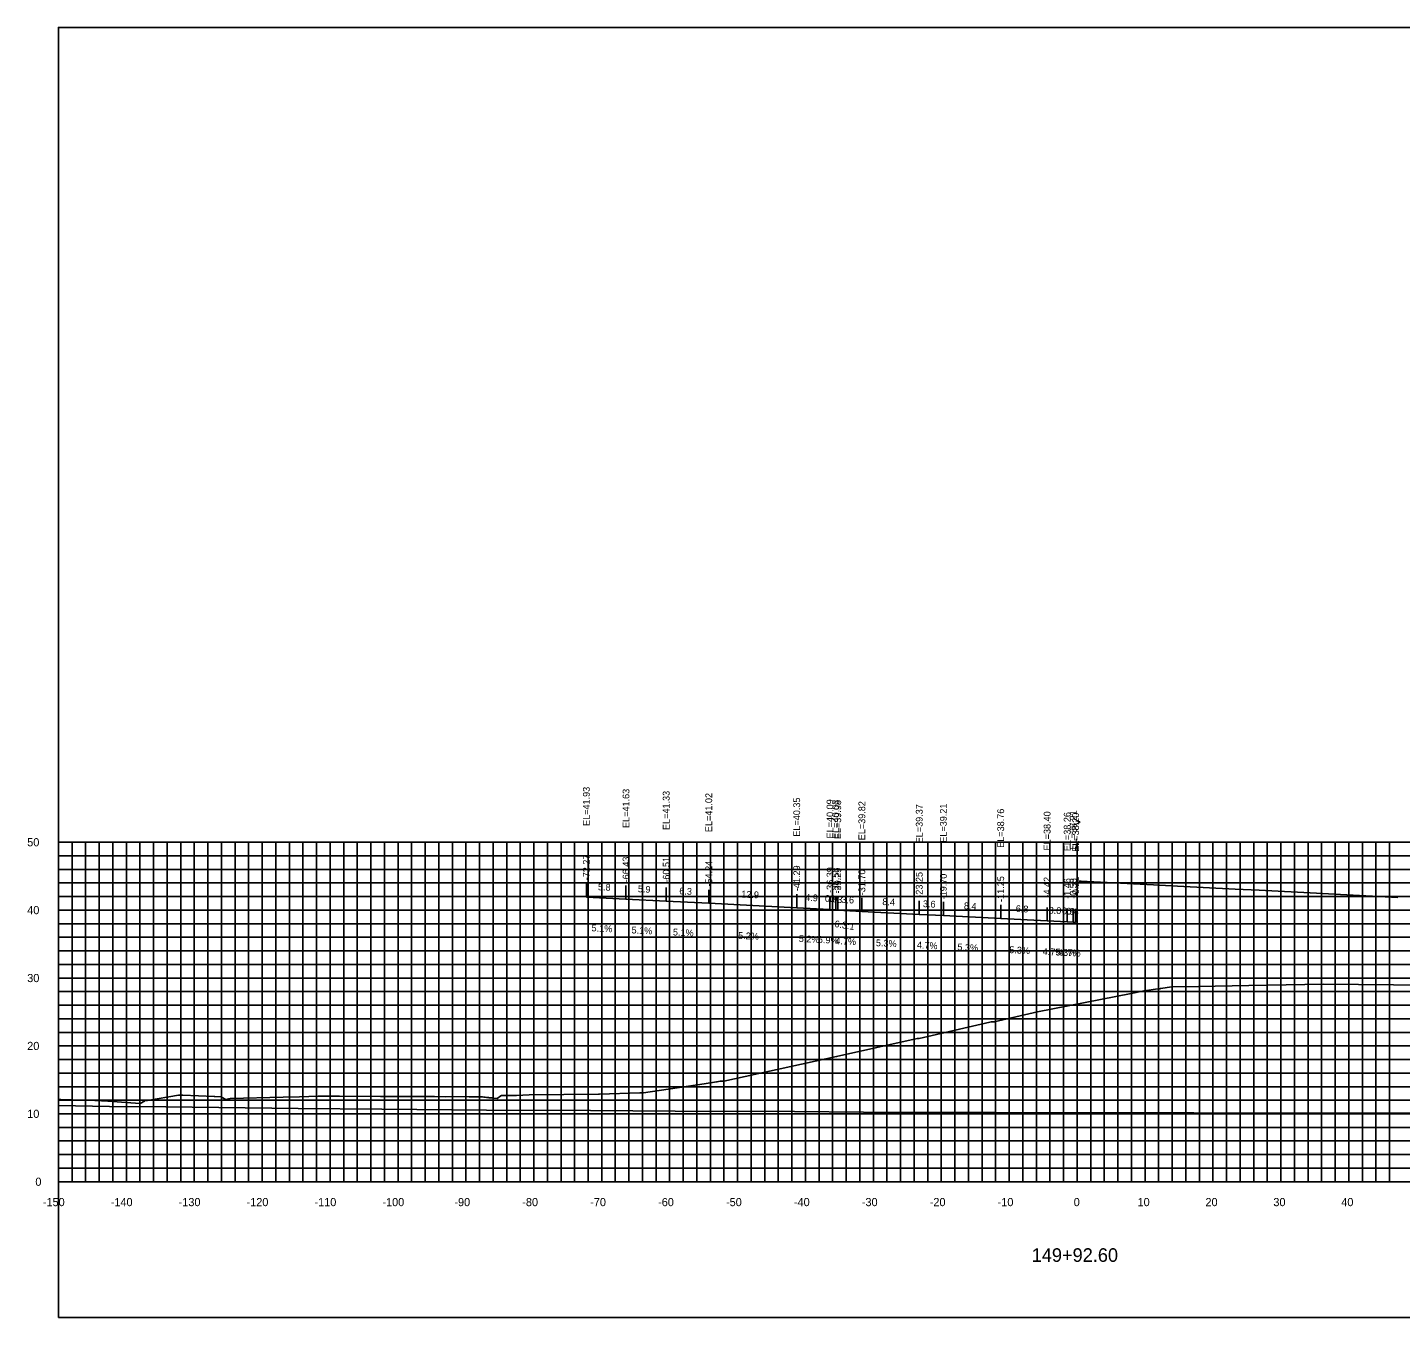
# Model space of a CAD drawing. Extents: x 1800880 to 1818864, y 245271 to 250560.
# Drawn here: x 1818536.1 to 1818738.3, y 249731 to 249921 of the extents above; entities that cross this region are included whole.
import ezdxf

# ---------------------------------------------------------------- set-up
doc = ezdxf.new("R2010")
doc.units = 0
for name, color, linetype in [('33', 7, 'Continuous'), ('ANNO-TXT', 7, 'Continuous'), ('AXIS', 7, 'Continuous'), ('CL-CNST', 7, 'Continuous'), ('DESIGN - DRAINAGE - Bridges', 7, 'Continuous'), ('Level 32', 7, 'Continuous'), ('Level 37', 7, 'Continuous'), ('Level 46', 7, 'Continuous'), ('Level 62', 7, 'Continuous'), ('SHT-BDR', 7, 'Continuous')]:
    doc.layers.add(name, color=color, linetype=linetype)

msp = doc.modelspace()

# ---------------------------------------------------------------- linework, layer by layer
at = {"layer": 'AXIS'}
msp.add_lwpolyline([(1818690.85, 249795.33), (1818691.22, 249795.31), (1818692.1, 249795.27), (1818695.06, 249795.13), (1818701.89, 249794.77), (1818705.44, 249794.6), (1818713.89, 249794.15), (1818717.44, 249793.99), (1818725.89, 249793.54), (1818729.44, 249793.37), (1818737.89, 249792.93)], dxfattribs=at)
at = {"layer": 'CL-CNST'}
msp.add_lwpolyline([(1818540.64, 249763.18), (1818540.99, 249763.18), (1818544.58, 249763.05), (1818545.98, 249763), (1818547.9, 249762.93), (1818551.28, 249762.66), (1818551.98, 249762.61), (1818552.65, 249762.55), (1818552.65, 249762.55), (1818552.69, 249762.55), (1818553.31, 249762.93), (1818553.32, 249762.93), (1818553.36, 249762.96), (1818553.38, 249762.97), (1818553.75, 249763.02), (1818558.32, 249763.8), (1818558.38, 249763.8), (1818558.81, 249763.8), (1818558.94, 249763.81), (1818563.58, 249763.59), (1818563.65, 249763.59), (1818564.59, 249763.56), (1818564.66, 249763.51), (1818565.28, 249763.14), (1818565.38, 249763.17), (1818565.42, 249763.18), (1818565.49, 249763.2), (1818565.67, 249763.24), (1818565.94, 249763.3), (1818573.73, 249763.5), (1818576.14, 249763.57), (1818578.9, 249763.64), (1818582, 249763.63), (1818588.06, 249763.61), (1818591.87, 249763.61), (1818596.03, 249763.58), (1818597.6, 249763.57), (1818598.68, 249763.6), (1818601.1, 249763.57), (1818602.94, 249763.55), (1818603.07, 249763.54), (1818603.3, 249763.51), (1818603.49, 249763.49), (1818603.65, 249763.47), (1818603.78, 249763.46), (1818603.88, 249763.45), (1818603.98, 249763.44), (1818604.06, 249763.43), (1818604.13, 249763.42), (1818604.19, 249763.41), (1818604.25, 249763.41), (1818604.4, 249763.4), (1818604.45, 249763.39), (1818604.49, 249763.39), (1818604.54, 249763.39), (1818604.58, 249763.38), (1818604.61, 249763.38), (1818605.24, 249763.29), (1818605.77, 249763.69), (1818605.87, 249763.77), (1818605.87, 249763.77), (1818608.09, 249763.77), (1818609.97, 249763.83), (1818620.14, 249763.97), (1818620.32, 249763.97), (1818626.27, 249764.12), (1818626.39, 249764.12), (1818626.78, 249764.12), (1818635.72, 249765.47), (1818637.53, 249765.75), (1818637.61, 249765.76), (1818638.08, 249765.84), (1818638.62, 249765.85), (1818638.63, 249765.85), (1818655.22, 249769.47), (1818667.11, 249772.15), (1818667.37, 249772.16), (1818677.81, 249774.55), (1818677.99, 249774.59), (1818678.24, 249774.58), (1818678.44, 249774.58), (1818684.82, 249776.05), (1818698.62, 249778.79), (1818700.5, 249779.18), (1818702.54, 249779.47), (1818702.8, 249779.47), (1818702.94, 249779.5), (1818704.61, 249779.75), (1818708.5, 249779.82), (1818715.93, 249779.93), (1818726.94, 249780.15), (1818742.36, 249780.01)], dxfattribs=at)
at = {"layer": 'DESIGN - DRAINAGE - Bridges'}
for p, q in [((1818540.58, 249801.05), (1818540.64, 249801.05)), ((1818540.64, 249751.05), (1818540.64, 249801.05)), ((1818540.58, 249791.05), (1818540.64, 249791.05)), ((1818540.58, 249781.05), (1818540.64, 249781.05)), ((1818540.58, 249771.05), (1818540.64, 249771.05)), ((1818540.58, 249761.05), (1818540.64, 249761.05)), ((1818540.58, 249751.05), (1818540.64, 249751.05)), ((1818540.64, 249751.05), (1818840.64, 249751.05)), ((1818540.64, 249750.99), (1818540.64, 249751.05)), ((1818550.64, 249750.99), (1818550.64, 249751.05)), ((1818560.64, 249750.99), (1818560.64, 249751.05)), ((1818570.64, 249750.99), (1818570.64, 249751.05)), ((1818580.64, 249750.99), (1818580.64, 249751.05)), ((1818590.64, 249750.99), (1818590.64, 249751.05)), ((1818600.64, 249750.99), (1818600.64, 249751.05)), ((1818610.64, 249750.99), (1818610.64, 249751.05)), ((1818620.64, 249750.99), (1818620.64, 249751.05)), ((1818630.64, 249750.99), (1818630.64, 249751.05)), ((1818640.64, 249750.99), (1818640.64, 249751.05)), ((1818650.64, 249750.99), (1818650.64, 249751.05)), ((1818660.64, 249750.99), (1818660.64, 249751.05)), ((1818670.64, 249750.99), (1818670.64, 249751.05)), ((1818680.64, 249750.99), (1818680.64, 249751.05)), ((1818690.64, 249750.99), (1818690.64, 249751.05)), ((1818700.64, 249750.99), (1818700.64, 249751.05)), ((1818710.64, 249750.99), (1818710.64, 249751.05)), ((1818720.64, 249750.99), (1818720.64, 249751.05)), ((1818730.64, 249750.99), (1818730.64, 249751.05))]:
    msp.add_line(p, q, dxfattribs=at)
at = {"layer": 'Level 37'}
for p, q in [((1818618.37, 249792.98), (1818618.37, 249794.98)), ((1818624.21, 249792.68), (1818624.21, 249794.68)), ((1818630.13, 249792.38), (1818630.13, 249794.38)), ((1818636.4, 249792.06), (1818636.4, 249794.06)), ((1818649.35, 249791.39), (1818649.35, 249793.39)), ((1818654.25, 249791.14), (1818654.25, 249793.14)), ((1818654.25, 249791.13), (1818654.25, 249793.13)), ((1818655.11, 249791.08), (1818655.11, 249793.08)), ((1818655.39, 249791.03), (1818655.39, 249793.03)), ((1818658.94, 249790.87), (1818658.94, 249792.87)), ((1818667.39, 249790.42), (1818667.39, 249792.42)), ((1818670.94, 249790.25), (1818670.94, 249792.25)), ((1818679.39, 249789.81), (1818679.39, 249791.81)), ((1818686.22, 249789.45), (1818686.22, 249791.45)), ((1818689.18, 249789.31), (1818689.18, 249791.31)), ((1818690.06, 249789.26), (1818690.06, 249791.26)), ((1818690.42, 249789.24), (1818690.42, 249791.24))]:
    msp.add_line(p, q, dxfattribs=at)
msp.add_lwpolyline([(1818540.64, 249731.05), (1818840.64, 249731.05), (1818840.64, 249921.05), (1818540.64, 249921.05)], close=True, dxfattribs=at)
at = {"layer": 'Level 46'}
for p, q in [((1818540.64, 249801.05), (1818840.64, 249801.05)), ((1818540.64, 249751.05), (1818540.64, 249801.05)), ((1818542.64, 249751.05), (1818542.64, 249801.05)), ((1818544.64, 249751.05), (1818544.64, 249801.05)), ((1818546.64, 249751.05), (1818546.64, 249801.05)), ((1818548.64, 249751.05), (1818548.64, 249801.05)), ((1818550.64, 249751.05), (1818550.64, 249801.05)), ((1818552.64, 249751.05), (1818552.64, 249801.05)), ((1818554.64, 249751.05), (1818554.64, 249801.05)), ((1818556.64, 249751.05), (1818556.64, 249801.05)), ((1818558.64, 249751.05), (1818558.64, 249801.05)), ((1818560.64, 249751.05), (1818560.64, 249801.05)), ((1818562.64, 249751.05), (1818562.64, 249801.05)), ((1818564.64, 249751.05), (1818564.64, 249801.05)), ((1818566.64, 249751.05), (1818566.64, 249801.05)), ((1818568.64, 249751.05), (1818568.64, 249801.05)), ((1818570.64, 249751.05), (1818570.64, 249801.05)), ((1818572.64, 249751.05), (1818572.64, 249801.05)), ((1818574.64, 249751.05), (1818574.64, 249801.05)), ((1818576.64, 249751.05), (1818576.64, 249801.05)), ((1818578.64, 249751.05), (1818578.64, 249801.05)), ((1818580.64, 249751.05), (1818580.64, 249801.05)), ((1818582.64, 249751.05), (1818582.64, 249801.05)), ((1818584.64, 249751.05), (1818584.64, 249801.05)), ((1818586.64, 249751.05), (1818586.64, 249801.05)), ((1818588.64, 249751.05), (1818588.64, 249801.05)), ((1818590.64, 249751.05), (1818590.64, 249801.05)), ((1818592.64, 249751.05), (1818592.64, 249801.05)), ((1818594.64, 249751.05), (1818594.64, 249801.05)), ((1818596.64, 249751.05), (1818596.64, 249801.05)), ((1818598.64, 249751.05), (1818598.64, 249801.05)), ((1818600.64, 249751.05), (1818600.64, 249801.05)), ((1818602.64, 249751.05), (1818602.64, 249801.05)), ((1818604.64, 249751.05), (1818604.64, 249801.05)), ((1818606.64, 249751.05), (1818606.64, 249801.05)), ((1818608.64, 249751.05), (1818608.64, 249801.05)), ((1818610.64, 249751.05), (1818610.64, 249801.05)), ((1818612.64, 249751.05), (1818612.64, 249801.05)), ((1818614.64, 249751.05), (1818614.64, 249801.05)), ((1818616.64, 249751.05), (1818616.64, 249801.05)), ((1818618.64, 249751.05), (1818618.64, 249801.05)), ((1818620.64, 249751.05), (1818620.64, 249801.05)), ((1818622.64, 249751.05), (1818622.64, 249801.05)), ((1818624.64, 249751.05), (1818624.64, 249801.05)), ((1818626.64, 249751.05), (1818626.64, 249801.05)), ((1818628.64, 249751.05), (1818628.64, 249801.05)), ((1818630.64, 249751.05), (1818630.64, 249801.05)), ((1818632.64, 249751.05), (1818632.64, 249801.05)), ((1818634.64, 249751.05), (1818634.64, 249801.05)), ((1818636.64, 249751.05), (1818636.64, 249801.05)), ((1818638.64, 249751.05), (1818638.64, 249801.05)), ((1818640.64, 249751.05), (1818640.64, 249801.05)), ((1818642.64, 249751.05), (1818642.64, 249801.05)), ((1818644.64, 249751.05), (1818644.64, 249801.05)), ((1818646.64, 249751.05), (1818646.64, 249801.05)), ((1818648.64, 249751.05), (1818648.64, 249801.05)), ((1818650.64, 249751.05), (1818650.64, 249801.05)), ((1818652.64, 249751.05), (1818652.64, 249801.05)), ((1818654.64, 249751.05), (1818654.64, 249801.05)), ((1818656.64, 249751.05), (1818656.64, 249801.05)), ((1818658.64, 249751.05), (1818658.64, 249801.05)), ((1818660.64, 249751.05), (1818660.64, 249801.05)), ((1818662.64, 249751.05), (1818662.64, 249801.05)), ((1818664.64, 249751.05), (1818664.64, 249801.05)), ((1818666.64, 249751.05), (1818666.64, 249801.05)), ((1818668.64, 249751.05), (1818668.64, 249801.05)), ((1818670.64, 249751.05), (1818670.64, 249801.05)), ((1818672.64, 249751.05), (1818672.64, 249801.05)), ((1818674.64, 249751.05), (1818674.64, 249801.05)), ((1818676.64, 249751.05), (1818676.64, 249801.05)), ((1818678.64, 249751.05), (1818678.64, 249801.05)), ((1818680.64, 249751.05), (1818680.64, 249801.05)), ((1818682.64, 249751.05), (1818682.64, 249801.05)), ((1818684.64, 249751.05), (1818684.64, 249801.05)), ((1818686.64, 249751.05), (1818686.64, 249801.05)), ((1818688.64, 249751.05), (1818688.64, 249801.05)), ((1818690.64, 249751.05), (1818690.64, 249801.05)), ((1818692.64, 249751.05), (1818692.64, 249801.05)), ((1818694.64, 249751.05), (1818694.64, 249801.05)), ((1818696.64, 249751.05), (1818696.64, 249801.05)), ((1818698.64, 249751.05), (1818698.64, 249801.05)), ((1818700.64, 249751.05), (1818700.64, 249801.05)), ((1818702.64, 249751.05), (1818702.64, 249801.05)), ((1818704.64, 249751.05), (1818704.64, 249801.05)), ((1818706.64, 249751.05), (1818706.64, 249801.05)), ((1818708.64, 249751.05), (1818708.64, 249801.05)), ((1818710.64, 249751.05), (1818710.64, 249801.05)), ((1818712.64, 249751.05), (1818712.64, 249801.05)), ((1818714.64, 249751.05), (1818714.64, 249801.05)), ((1818716.64, 249751.05), (1818716.64, 249801.05)), ((1818718.64, 249751.05), (1818718.64, 249801.05)), ((1818720.64, 249751.05), (1818720.64, 249801.05)), ((1818722.64, 249751.05), (1818722.64, 249801.05)), ((1818724.64, 249751.05), (1818724.64, 249801.05)), ((1818726.64, 249751.05), (1818726.64, 249801.05)), ((1818728.64, 249751.05), (1818728.64, 249801.05)), ((1818730.64, 249751.05), (1818730.64, 249801.05)), ((1818732.64, 249751.05), (1818732.64, 249801.05)), ((1818734.64, 249751.05), (1818734.64, 249801.05)), ((1818736.64, 249751.05), (1818736.64, 249801.05)), ((1818540.64, 249799.05), (1818840.64, 249799.05)), ((1818540.64, 249797.05), (1818840.64, 249797.05)), ((1818540.64, 249795.05), (1818840.64, 249795.05)), ((1818540.64, 249793.05), (1818840.64, 249793.05)), ((1818540.64, 249791.05), (1818840.64, 249791.05)), ((1818540.64, 249789.05), (1818840.64, 249789.05)), ((1818540.64, 249787.05), (1818840.64, 249787.05)), ((1818540.64, 249785.05), (1818840.64, 249785.05)), ((1818540.64, 249783.05), (1818840.64, 249783.05)), ((1818540.64, 249781.05), (1818840.64, 249781.05)), ((1818540.64, 249779.05), (1818840.64, 249779.05)), ((1818540.64, 249777.05), (1818840.64, 249777.05)), ((1818540.64, 249775.05), (1818840.64, 249775.05)), ((1818540.64, 249773.05), (1818840.64, 249773.05)), ((1818540.64, 249771.05), (1818840.64, 249771.05)), ((1818540.64, 249769.05), (1818840.64, 249769.05)), ((1818540.64, 249767.05), (1818840.64, 249767.05)), ((1818540.64, 249765.05), (1818840.64, 249765.05)), ((1818540.64, 249763.05), (1818840.64, 249763.05)), ((1818540.64, 249761.05), (1818840.64, 249761.05)), ((1818540.64, 249759.05), (1818840.64, 249759.05)), ((1818540.64, 249757.05), (1818840.64, 249757.05)), ((1818540.64, 249755.05), (1818840.64, 249755.05)), ((1818540.64, 249753.05), (1818840.64, 249753.05)), ((1818540.64, 249751.05), (1818840.64, 249751.05))]:
    msp.add_line(p, q, dxfattribs=at)
at = {"layer": 'Level 62'}
for points in [[(1818618.37, 249792.98), (1818624.21, 249792.68), (1818630.13, 249792.38), (1818636.4, 249792.06), (1818649.35, 249791.39), (1818654.25, 249791.14)], [(1818654.25, 249791.13), (1818655.11, 249791.08), (1818655.39, 249791.03), (1818658.94, 249790.87), (1818667.39, 249790.42), (1818670.94, 249790.25), (1818679.39, 249789.81), (1818686.22, 249789.45), (1818689.18, 249789.31), (1818690.06, 249789.26), (1818690.42, 249789.24)], [(1818540.64, 249762.3), (1818548.17, 249762.13), (1818556.45, 249762.07), (1818575.92, 249761.82), (1818588.25, 249761.74), (1818603.68, 249761.6), (1818618.99, 249761.52), (1818631.44, 249761.43), (1818649.04, 249761.37), (1818659.19, 249761.28), (1818678.6, 249761.24), (1818686.95, 249761.19), (1818707.83, 249761.19), (1818714.7, 249761.14), (1818736.8, 249761.17), (1818742.46, 249761.13), (1818765.58, 249761.21), (1818770.21, 249761.19), (1818794.2, 249761.31), (1818797.97, 249761.31), (1818822.71, 249761.45), (1818825.72, 249761.39), (1818840.64, 249761.48)]]:
    msp.add_lwpolyline(points, dxfattribs=at)

# ---------------------------------------------------------------- texts
for s, p in [('-150', (1818538.34, 249747.45)), ('-140', (1818548.34, 249747.45)), ('-130', (1818558.34, 249747.45)), ('-120', (1818568.34, 249747.45)), ('-110', (1818578.34, 249747.45)), ('-100', (1818588.34, 249747.45)), ('-90', (1818598.94, 249747.45)), ('-80', (1818608.94, 249747.45)), ('-70', (1818618.94, 249747.45)), ('-60', (1818628.94, 249747.45)), ('-50', (1818638.94, 249747.45)), ('-40', (1818648.94, 249747.45)), ('-30', (1818658.94, 249747.45)), ('-20', (1818668.94, 249747.45)), ('-10', (1818678.94, 249747.45)), ('0', (1818690.14, 249747.45)), ('10', (1818699.54, 249747.45)), ('20', (1818709.54, 249747.45)), ('30', (1818719.54, 249747.45)), ('40', (1818729.54, 249747.45))]:
    msp.add_text(s, height=1.2).set_placement(p)
at = {"layer": '33'}
for s, p in [('50', (1818536.04, 249800.45)), ('40', (1818536.04, 249790.45)), ('30', (1818536.04, 249780.45)), ('20', (1818536.04, 249770.45)), ('10', (1818536.04, 249760.45)), ('0', (1818537.24, 249750.45))]:
    msp.add_text(s, height=1.2, dxfattribs=at).set_placement(p)
at = {"layer": 'ANNO-TXT'}
for s, rotation, p in [('5.8', 357.0665, (1818620.06, 249793.99)), ('5.9', 357.1073, (1818625.94, 249793.69)), ('6.3', 357.1073, (1818632.04, 249793.39)), ('12.9', 357.0282, (1818641.16, 249792.92)), ('4.9', 357.0282, (1818650.58, 249792.43)), ('0.3', 350.9508, (1818654.16, 249792.34)), ('0.9', 356.0746, (1818653.48, 249792.29)), ('3.6', 357.3161, (1818655.91, 249792.11)), ('8.4', 356.9763, (1818661.94, 249791.81)), ('3.6', 357.3161, (1818667.91, 249791.5)), ('8.4', 356.9763, (1818673.94, 249791.2)), ('6.8', 356.9763, (1818681.58, 249790.79)), ('3.0', 357.3161, (1818686.43, 249790.54)), ('0.9', 356.9763, (1818688.39, 249790.45)), ('0.4', 357.3161, (1818689.01, 249790.41)), ('5.1%', 357.0665, (1818619.12, 249787.94)), ('5.1%', 357.1073, (1818625.01, 249787.63)), ('5.1%', 357.1073, (1818631.1, 249787.33)), ('5.2%', 357.0282, (1818640.71, 249786.83)), ('5.2%', 357.0282, (1818649.63, 249786.37)), ('6.9%', 356.0746, (1818652.43, 249786.25)), ('4.7%', 357.3161, (1818655.02, 249786.04)), ('5.3%', 356.9763, (1818660.99, 249785.75)), ('4.7%', 357.3161, (1818667.02, 249785.43)), ('5.3%', 356.9763, (1818672.99, 249785.14)), ('5.3%', 356.9763, (1818680.63, 249784.73)), ('4.7%', 357.3161, (1818685.55, 249784.47)), ('5.3%', 356.9763, (1818687.44, 249784.39)), ('4.7%', 357.3161, (1818688.09, 249784.35))]:
    msp.add_text(s, height=1, rotation=rotation, dxfattribs=at).set_placement(p)
at = {"layer": 'DESIGN - DRAINAGE - Bridges'}
for s, height, p in [('>', 1.5, (1818690.03, 249803.3)), ('-', 0.0001, (1818540.64, 249751.05))]:
    msp.add_text(s, height=height, dxfattribs=at).set_placement(p)
at = {"layer": 'Level 32'}
msp.add_text('149+92.60', height=2, dxfattribs=at).set_placement((1818683.95, 249739.25))
at = {"layer": 'Level 37'}
msp.add_text('6.3:1', height=1, rotation=350.9508, dxfattribs=at).set_placement((1818654.86, 249788.58))
at = {"layer": 'SHT-BDR'}
for s, p in [('EL=41.93', (1818618.87, 249803.45)), ('EL=41.63', (1818624.71, 249803.15)), ('EL=41.33', (1818630.63, 249802.85)), ('EL=41.02', (1818636.9, 249802.54)), ('EL=40.35', (1818649.85, 249801.87)), ('EL=40.09', (1818654.75, 249801.61)), ('EL=40.09', (1818654.75, 249801.61)), ('EL=40.03', (1818655.61, 249801.55)), ('EL=39.98', (1818655.89, 249801.5)), ('EL=39.82', (1818659.44, 249801.34)), ('EL=39.37', (1818667.89, 249800.89)), ('EL=39.21', (1818671.44, 249800.98)), ('EL=38.76', (1818679.89, 249800.23)), ('EL=38.40', (1818686.72, 249799.84)), ('EL=38.26', (1818689.68, 249799.73)), ('EL=38.21', (1818690.56, 249799.98)), ('EL=38.20', (1818690.92, 249799.64)), ('-72.27', (1818618.87, 249795.44)), ('-66.43', (1818624.71, 249795.14)), ('-60.51', (1818630.63, 249795.09)), ('-54.24', (1818636.9, 249794.52)), ('-41.29', (1818649.85, 249793.85)), ('-36.39', (1818654.75, 249793.59)), ('-36.39', (1818654.75, 249793.59)), ('-35.53', (1818655.61, 249793.53)), ('-35.25', (1818655.89, 249793.49)), ('-31.70', (1818659.44, 249793.24)), ('-23.25', (1818667.89, 249792.88)), ('-19.70', (1818671.44, 249792.63)), ('-11.25', (1818679.89, 249792.26)), ('-4.42', (1818686.72, 249792.89)), ('-1.46', (1818689.68, 249792.71)), ('-0.58', (1818690.56, 249792.71)), ('-0.21', (1818690.92, 249792.94))]:
    msp.add_text(s, height=1, rotation=90, dxfattribs=at).set_placement(p)

doc.saveas('drawing.dxf')
